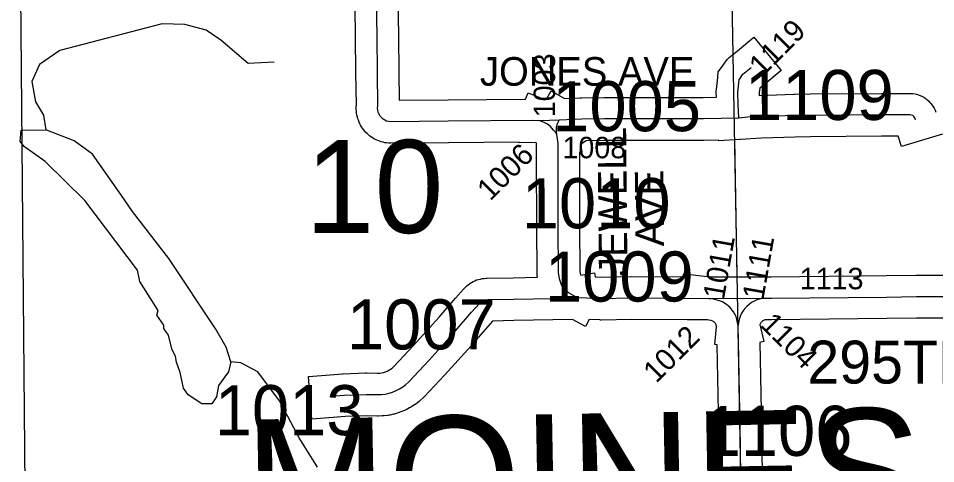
# Model space of a CAD drawing. Extents: x 23.6 to 68.7, y -63 to -29.
# Drawn here: x 41.762 to 43.046, y -53.63 to -53.008 of the extents above; entities that cross this region are included whole.
import ezdxf

# ---------------------------------------------------------------- set-up
doc = ezdxf.new("R2010")
doc.units = 0
for name, color, linetype in [('tdCoHydroRiver', 7, 'Continuous'), ('tdCoSecRdNmbr', 7, 'Continuous'), ('tdCoSecRdTxt', 7, 'Continuous'), ('tdCoSecRteBand', 7, 'Continuous'), ('tdCoSecRteCL', 7, 'Continuous'), ('tdCoSectLine', 7, 'Continuous'), ('tdCoSectLinePart', 7, 'Continuous'), ('tdCoSectNmbr', 7, 'Continuous'), ('tdCoSurfEarth', 7, 'Continuous'), ('tdCoSurfGravel', 7, 'Continuous'), ('tdCoTwpNameTxt', 7, 'Continuous')]:
    doc.layers.add(name, color=color, linetype=linetype)

msp = doc.modelspace()

# ---------------------------------------------------------------- linework, layer by layer
at = {"layer": 'tdCoHydroRiver'}
for points in [[(42.1199, -53.0689), (42.0836, -53.0708), (42.0454, -53.038), (42.0247, -53.024), (41.9947, -53.0164), (41.9631, -53.0152), (41.8198, -53.0528), (41.7916, -53.072), (41.7807, -53.0958), (41.7857, -53.1242), (41.797, -53.143), (41.8003, -53.1635)], [(41.972, -53.4508), (41.9656, -53.4413), (41.9655, -53.4366), (41.9559, -53.4225), (41.9574, -53.4162), (41.9318, -53.3754), (41.9285, -53.3596), (41.8549, -53.2624), (41.7992, -53.2077), (41.7706, -53.1875), (41.7642, -53.1796), (41.7656, -53.1638), (41.8003, -53.1635)], [(42.0591, -53.4878), (42.0526, -53.4674), (42.0382, -53.4422), (41.9725, -53.3434), (41.9214, -53.2776), (41.9054, -53.2541), (41.8654, -53.1976), (41.8399, -53.1789), (41.8003, -53.1635)], [(42.0591, -53.4878), (42.0561, -53.5021), (42.0421, -53.5211), (42.0391, -53.5369), (42.0329, -53.5465), (42.0186, -53.5466), (41.9996, -53.5342), (41.9932, -53.5248), (41.9882, -53.5027), (41.9834, -53.4885), (41.9817, -53.4807), (41.9769, -53.4697), (41.972, -53.4508)], [(42.1805, -53.6351), (42.1549, -53.5943), (42.1275, -53.5424), (42.0972, -53.5017), (42.0734, -53.4893), (42.0591, -53.4878)]]:
    msp.add_lwpolyline(points, dxfattribs=at)
at = {"layer": 'tdCoSecRteBand'}
for points in [[(42.7431, -53.654), (42.7427, -53.6052), (42.7414, -53.5339), (42.74, -53.4641), (42.7367, -53.4638), (42.7392, -53.4388), (42.7385, -53.4357), (42.738, -53.4348), (42.736, -53.4323), (42.7358, -53.4321), (42.7342, -53.4311), (42.7318, -53.4303), (42.7284, -53.4295), (42.7264, -53.4292), (42.6981, -53.4291), (42.62, -53.4286), (42.5778, -53.4295), (42.5769, -53.4295), (42.576, -53.4294), (42.5609, -53.4288), (42.5557, -53.4385), (42.5378, -53.4288), (42.5375, -53.4288), (42.4554, -53.4303), (42.4257, -53.4309), (42.4189, -53.4384), (42.3963, -53.4647), (42.396, -53.465), (42.3957, -53.4654), (42.3589, -53.506), (42.3587, -53.5062), (42.3585, -53.5064), (42.3303, -53.5364), (42.3295, -53.5372), (42.3288, -53.5379), (42.3248, -53.5416), (42.3238, -53.5425), (42.3227, -53.5433), (42.3185, -53.5466), (42.3174, -53.5474), (42.3163, -53.5481), (42.3117, -53.551), (42.3106, -53.5518), (42.3094, -53.5524), (42.3046, -53.5549), (42.3034, -53.5555), (42.3022, -53.556), (42.2972, -53.558), (42.296, -53.5585), (42.2947, -53.5589), (42.2895, -53.5605), (42.2883, -53.5609), (42.287, -53.5612), (42.2817, -53.5623), (42.2804, -53.5626), (42.2791, -53.5628), (42.2737, -53.5634), (42.2724, -53.5636), (42.271, -53.5636), (42.2656, -53.5638), (42.2648, -53.5638), (42.264, -53.5638), (42.2493, -53.5635), (42.2195, -53.5646), (42.2026, -53.5659), (42.1727, -53.5681), (42.1682, -53.5083), (42.1981, -53.506), (42.2156, -53.5047), (42.2161, -53.5047), (42.2167, -53.5047), (42.2479, -53.5035), (42.2488, -53.5035), (42.2497, -53.5035), (42.2645, -53.5038), (42.2678, -53.5037), (42.2704, -53.5034), (42.2731, -53.5028), (42.2757, -53.502), (42.2782, -53.501), (42.2806, -53.4997), (42.2829, -53.4983), (42.2851, -53.4966), (42.2873, -53.4946), (42.3146, -53.4655), (42.351, -53.4254), (42.3736, -53.399), (42.3739, -53.3987), (42.3741, -53.3984), (42.3851, -53.3863), (42.3854, -53.3859), (42.3857, -53.3856), (42.3876, -53.3837), (42.3895, -53.3817), (42.3917, -53.3801), (42.3938, -53.3786), (42.3961, -53.377), (42.3985, -53.3758), (42.4009, -53.3747), (42.4034, -53.3735), (42.4061, -53.3728), (42.4086, -53.3722), (42.4112, -53.3715), (42.414, -53.3713), (42.4166, -53.3711), (42.4175, -53.371), (42.4183, -53.371), (42.4543, -53.3703), (42.4543, -53.3703), (42.4543, -53.3703), (42.4886, -53.3697), (42.4883, -53.3671), (42.488, -53.3652), (42.488, -53.3633), (42.4876, -53.2987), (42.4876, -53.2987), (42.4876, -53.2986), (42.4874, -53.2066), (42.4874, -53.2065), (42.4874, -53.2065), (42.4874, -53.1846), (42.4871, -53.182), (42.4862, -53.181), (42.4629, -53.1818), (42.4629, -53.1808), (42.3639, -53.1816), (42.3639, -53.1816), (42.3639, -53.1816), (42.2834, -53.1822), (42.2816, -53.1822), (42.2799, -53.1821), (42.277, -53.1817), (42.2747, -53.1815), (42.2724, -53.1809), (42.2696, -53.1801), (42.2673, -53.1795), (42.2652, -53.1786), (42.2625, -53.1774), (42.2604, -53.1764), (42.2585, -53.1752), (42.256, -53.1736), (42.254, -53.1723), (42.2523, -53.1708), (42.2501, -53.1688), (42.2484, -53.1673), (42.2469, -53.1655), (42.245, -53.1632), (42.2436, -53.1614), (42.2424, -53.1594), (42.2409, -53.1569), (42.2397, -53.1549), (42.2388, -53.1527), (42.2378, -53.15), (42.2369, -53.1479), (42.2364, -53.1456), (42.2357, -53.1427), (42.2352, -53.1405), (42.2351, -53.1381), (42.2349, -53.1352), (42.2347, -53.1329), (42.2349, -53.1306), (42.235, -53.1291), (42.2344, -53.0832), (42.2344, -53.0831), (42.2344, -53.083), (42.234, -53.0338), (42.2328, -52.9491)], [(42.2928, -52.9481), (42.294, -53.033), (42.294, -53.0331), (42.294, -53.0332), (42.2944, -53.0825), (42.2949, -53.1221), (42.3634, -53.1216), (42.4719, -53.1207), (42.4757, -53.1116), (42.4974, -53.1206), (42.5012, -53.1205), (42.5075, -53.1091), (42.5264, -53.1196), (42.5481, -53.1189), (42.5495, -53.1188), (42.5498, -53.1188), (42.5501, -53.1188), (42.582, -53.1183), (42.5822, -53.1183), (42.5824, -53.1183), (42.6878, -53.1182), (42.6879, -53.1182), (42.688, -53.1182), (42.7206, -53.1183), (42.7391, -53.1179), (42.7389, -53.1113), (42.7388, -53.1091), (42.739, -53.1069), (42.7409, -53.0902), (42.7417, -53.0825), (42.7462, -53.0762), (42.7517, -53.0684), (42.754, -53.0651), (42.7571, -53.0625), (42.7684, -53.0532), (42.7916, -53.0341), (42.8297, -53.0804), (42.8066, -53.0995), (42.7996, -53.1053), (42.7989, -53.1112), (42.7991, -53.1154), (42.8473, -53.1136), (42.8478, -53.1136), (42.8482, -53.1136), (42.8704, -53.1134), (42.9698, -53.1126), (42.97, -53.1126), (42.9701, -53.1126), (43.0041, -53.1126), (43.0105, -53.1126), (43.014, -53.1126), (43.0173, -53.1133), (43.019, -53.1137), (43.0221, -53.1145), (43.025, -53.1158), (43.0266, -53.1166), (43.0295, -53.1179), (43.032, -53.1198), (43.0334, -53.1209), (43.0359, -53.1228), (43.038, -53.1251), (43.0392, -53.1265), (43.0413, -53.1289), (43.0428, -53.1316), (43.0437, -53.1332), (43.0452, -53.136), (43.0461, -53.139)], [(43.0554, -53.1694), (42.998, -53.1869), (42.9936, -53.1726), (42.9702, -53.1726), (42.8709, -53.1734), (42.8709, -53.1734), (42.8708, -53.1734), (42.8491, -53.1736), (42.8022, -53.1753), (42.8022, -53.1754), (42.7728, -53.1771), (42.7723, -53.1771), (42.7718, -53.1771), (42.7423, -53.1788), (42.7422, -53.1778), (42.7216, -53.1783), (42.7211, -53.1783), (42.7207, -53.1783), (42.6878, -53.1782), (42.5827, -53.1783), (42.5569, -53.1787), (42.5488, -53.1842), (42.5506, -53.1943), (42.5474, -53.1949), (42.5474, -53.2065), (42.5476, -53.2984), (42.548, -53.361), (42.5485, -53.3646), (42.5492, -53.3665), (42.5493, -53.3666), (42.5685, -53.3636), (42.5694, -53.3691), (42.5775, -53.3694)], [(42.5775, -53.3694), (42.6192, -53.3686), (42.6195, -53.3686), (42.6199, -53.3686), (42.7017, -53.3691), (42.7021, -53.3658), (42.7302, -53.3692), (42.7318, -53.3693), (42.8083, -53.3691), (42.8158, -53.3691), (42.9767, -53.3673), (43.0186, -53.3668), (43.0188, -53.3668), (43.019, -53.3668), (43.023, -53.3668), (43.1418, -53.3668)], [(43.1417, -53.4268), (43.023, -53.4268), (43.0192, -53.4268), (42.9774, -53.4273), (42.9774, -53.4273), (42.9774, -53.4273), (42.8163, -53.4291), (42.8162, -53.4291), (42.8161, -53.4291), (42.8096, -53.4291), (42.808, -53.4292), (42.807, -53.4294), (42.806, -53.4297), (42.805, -53.4301), (42.8041, -53.4306), (42.8033, -53.4312), (42.8025, -53.4319), (42.8018, -53.4327), (42.8012, -53.4335), (42.8006, -53.4344), (42.8002, -53.4354), (42.8, -53.4358), (42.8054, -53.4596), (42.7999, -53.4609), (42.8014, -53.5327), (42.8014, -53.5328), (42.8014, -53.5328), (42.8027, -53.6043), (42.8027, -53.6045), (42.8027, -53.6046), (42.8031, -53.6536)]]:
    msp.add_lwpolyline(points, dxfattribs=at)
at = {"layer": 'tdCoSecRteCL'}
msp.add_line((42.5191, -53.1499), (42.4919, -53.1508), dxfattribs=at)
for points in [[(42.4919, -53.1508), (42.4818, -53.1506), (42.3637, -53.1516), (42.2831, -53.1522), (42.2802, -53.1519), (42.2774, -53.1512), (42.2747, -53.15), (42.2723, -53.1484), (42.2701, -53.1464), (42.2682, -53.1442), (42.2667, -53.1417), (42.2656, -53.1389), (42.265, -53.1361), (42.2648, -53.1332), (42.265, -53.1302), (42.2644, -53.0828), (42.264, -53.0335), (42.2628, -52.9486)], [(42.7706, -53.1471), (42.7695, -53.128), (42.7688, -53.1102), (42.7707, -53.0935), (42.7762, -53.0857), (42.7875, -53.0763)], [(42.5158, -53.1701), (42.5137, -53.167), (42.5112, -53.1642), (42.5067, -53.1588), (42.5026, -53.1557), (42.4979, -53.1533), (42.4919, -53.1508)], [(42.5158, -53.1701), (42.5151, -53.1667), (42.515, -53.1631), (42.5153, -53.1596), (42.5161, -53.1562), (42.5174, -53.1529), (42.5191, -53.1499)], [(42.7706, -53.1471), (42.7209, -53.1483), (42.6878, -53.1482), (42.5824, -53.1483), (42.5505, -53.1488), (42.5401, -53.1492), (42.5191, -53.1499)], [(43.0179, -53.1495), (43.0174, -53.1478), (43.0165, -53.1462), (43.0154, -53.1448), (43.0139, -53.1437), (43.0123, -53.143), (43.0105, -53.1426), (43.0041, -53.1426), (42.9701, -53.1426), (42.8706, -53.1434), (42.8484, -53.1436), (42.7828, -53.146), (42.7706, -53.1471)], [(42.5435, -53.3978), (42.5328, -53.3921), (42.5275, -53.3882), (42.5223, -53.3801), (42.5193, -53.3721), (42.518, -53.3631), (42.5176, -53.2986), (42.5174, -53.2065), (42.5174, -53.1826), (42.5158, -53.1701)], [(42.2004, -53.536), (42.2178, -53.5346), (42.2491, -53.5335), (42.2647, -53.5338), (42.2701, -53.5336), (42.2754, -53.533), (42.2807, -53.5319), (42.2858, -53.5303), (42.2908, -53.5282), (42.2956, -53.5257), (42.3002, -53.5228), (42.3044, -53.5196), (42.3084, -53.5159), (42.3367, -53.4858), (42.3735, -53.4452), (42.3964, -53.4186), (42.4074, -53.4064), (42.4092, -53.4045), (42.4113, -53.403), (42.4137, -53.4018), (42.4163, -53.4012), (42.4189, -53.401), (42.4549, -53.4003), (42.5369, -53.3988), (42.5435, -53.3978)], [(42.5435, -53.3978), (42.5571, -53.3986), (42.5772, -53.3995), (42.6197, -53.3986), (42.7283, -53.3992)], [(42.7283, -53.3992), (42.7317, -53.3993), (42.8083, -53.3991)], [(42.7695, -53.437), (42.7667, -53.4246), (42.7628, -53.4178), (42.7578, -53.4115), (42.7538, -53.4081), (42.7474, -53.404), (42.7403, -53.4015), (42.7337, -53.3999), (42.7283, -53.3992)], [(42.8083, -53.3991), (42.8041, -53.3994), (42.7999, -53.4002), (42.7958, -53.4014), (42.7919, -53.4031), (42.7882, -53.4051), (42.7847, -53.4076), (42.7815, -53.4104), (42.7786, -53.4135), (42.7761, -53.417), (42.7739, -53.4206), (42.7722, -53.4245), (42.7709, -53.4286), (42.77, -53.4328), (42.7695, -53.437)], [(42.8083, -53.3991), (42.816, -53.3991), (42.9771, -53.3973), (43.019, -53.3968), (43.023, -53.3968), (43.1418, -53.3968), (43.2281, -53.3973), (43.334, -53.3968)], [(42.7731, -53.6538), (42.7727, -53.6048), (42.7714, -53.5333), (42.7699, -53.4597), (42.7695, -53.437)]]:
    msp.add_lwpolyline(points, dxfattribs=at)
at = {"layer": 'tdCoSectLine'}
for points in [[(42.7547, -52.6489), (42.7727, -53.6467)], [(41.7618, -52.6544), (41.771, -53.6628)]]:
    msp.add_lwpolyline(points, dxfattribs=at)
at = {"layer": 'tdCoSectLinePart'}
for points in [[(42.7547, -52.6489), (42.7621, -53.0583)], [(41.7618, -52.6544), (41.771, -53.6628)], [(42.7642, -53.1767), (42.7677, -53.3691)]]:
    msp.add_lwpolyline(points, dxfattribs=at)
at = {"layer": 'tdCoSurfEarth'}
msp.add_lwpolyline([(42.2004, -53.536), (42.2178, -53.5346), (42.2491, -53.5335), (42.2647, -53.5338), (42.2701, -53.5336), (42.2754, -53.533), (42.2807, -53.5319), (42.2858, -53.5303), (42.2908, -53.5282), (42.2956, -53.5257), (42.3002, -53.5228), (42.3044, -53.5196), (42.3084, -53.5159), (42.3367, -53.4858), (42.3735, -53.4452), (42.3964, -53.4186), (42.4074, -53.4064), (42.4092, -53.4045), (42.4113, -53.403), (42.4137, -53.4018), (42.4163, -53.4012), (42.4189, -53.401), (42.4549, -53.4003), (42.5369, -53.3988), (42.5435, -53.3978)], dxfattribs=at)
at = {"layer": 'tdCoSurfGravel'}
for points in [[(42.4919, -53.1508), (42.4818, -53.1506), (42.3637, -53.1516), (42.2831, -53.1522), (42.2802, -53.1519), (42.2774, -53.1512), (42.2747, -53.15), (42.2723, -53.1484), (42.2701, -53.1464), (42.2682, -53.1442), (42.2667, -53.1417), (42.2656, -53.1389), (42.265, -53.1361), (42.2648, -53.1332), (42.265, -53.1302), (42.2644, -53.0828), (42.264, -53.0335), (42.2628, -52.9486)], [(42.7706, -53.1471), (42.7695, -53.128), (42.7688, -53.1102), (42.7707, -53.0935), (42.7762, -53.0857), (42.7875, -53.0763)], [(43.0179, -53.1495), (43.0174, -53.1478), (43.0165, -53.1462), (43.0154, -53.1448), (43.0139, -53.1437), (43.0123, -53.143), (43.0105, -53.1426), (43.0041, -53.1426), (42.9701, -53.1426), (42.8706, -53.1434), (42.8484, -53.1436), (42.7828, -53.146), (42.7706, -53.1471), (42.7209, -53.1483), (42.6878, -53.1482), (42.5824, -53.1483), (42.5505, -53.1488), (42.5401, -53.1492), (42.5191, -53.1499), (42.4919, -53.1508)], [(42.5158, -53.1701), (42.5137, -53.167), (42.5112, -53.1642), (42.5067, -53.1588), (42.5026, -53.1557), (42.4979, -53.1533), (42.4919, -53.1508)], [(42.5435, -53.3978), (42.5328, -53.3921), (42.5275, -53.3882), (42.5223, -53.3801), (42.5193, -53.3721), (42.518, -53.3631), (42.5176, -53.2986), (42.5174, -53.2065), (42.5174, -53.1826), (42.5158, -53.1701), (42.5151, -53.1667), (42.515, -53.1631), (42.5153, -53.1596), (42.5161, -53.1562), (42.5174, -53.1529), (42.5191, -53.1499)], [(42.5435, -53.3978), (42.5571, -53.3986), (42.5772, -53.3995), (42.6197, -53.3986), (42.7283, -53.3992), (42.7317, -53.3993), (42.8083, -53.3991)], [(42.7731, -53.6538), (42.7727, -53.6048), (42.7714, -53.5333), (42.7699, -53.4597), (42.7695, -53.437), (42.7667, -53.4246), (42.7628, -53.4178), (42.7578, -53.4115), (42.7538, -53.4081), (42.7474, -53.404), (42.7403, -53.4015), (42.7337, -53.3999), (42.7283, -53.3992)], [(42.8083, -53.3991), (42.8041, -53.3994), (42.7999, -53.4002), (42.7958, -53.4014), (42.7919, -53.4031), (42.7882, -53.4051), (42.7847, -53.4076), (42.7815, -53.4104), (42.7786, -53.4135), (42.7761, -53.417), (42.7739, -53.4206), (42.7722, -53.4245), (42.7709, -53.4286), (42.77, -53.4328), (42.7695, -53.437)], [(42.8083, -53.3991), (42.816, -53.3991), (42.9771, -53.3973), (43.019, -53.3968), (43.023, -53.3968)], [(43.023, -53.3968), (43.1418, -53.3968)]]:
    msp.add_lwpolyline(points, dxfattribs=at)

# ---------------------------------------------------------------- texts
at = {"layer": 'tdCoSecRdNmbr'}
for s, height, rotation, p in [('1119', 0.03, 45.0323, (42.803, -53.0907)), ('1003', 0.03, 90.0318, (42.5132, -53.146)), ('1109', 0.07, 0.0334, (42.7791, -53.1498)), ('1005', 0.07, 0.0332, (42.5092, -53.1655)), ('1008', 0.03, 0.0332, (42.5235, -53.2033)), ('1006', 0.03, 45.0323, (42.4223, -53.2642)), ('1010', 0.07, 0.0332, (42.4666, -53.3012)), ('1011', 0.03, 80.032, (42.7496, -53.4018)), ('1111', 0.03, 80.0321, (42.8047, -53.4023)), ('1009', 0.07, 0.0332, (42.4991, -53.4037)), ('1113', 0.03, 0.0334, (42.8557, -53.3865)), ('1007', 0.07, 0.033, (42.2218, -53.4706)), ('1104', 0.03, 315.0328, (42.799, -53.4373)), ('1012', 0.03, 45.0325, (42.6548, -53.5189)), ('1013', 0.07, 0.0328, (42.0368, -53.5906)), ('1106', 0.07, 0.0333, (42.7212, -53.6195))]:
    msp.add_text(s, height=height, rotation=rotation, dxfattribs=at).set_placement(p)
at = {"layer": 'tdCoSecRdTxt'}
for s, rotation, p in [('JONES AVE', 360, (42.408, -53.1018)), ('JEWELL', 90.5464, (42.6146, -53.3678)), ('AVE', 90.5464, (42.6658, -53.3264))]:
    msp.add_text(s, height=0.04, rotation=rotation, dxfattribs=at).set_placement(p)
msp.add_text('295TH ST', height=0.06, dxfattribs=at).set_placement((42.8663, -53.5183))
at = {"layer": 'tdCoSectNmbr'}
msp.add_text('10', height=0.13, rotation=0.033, dxfattribs=at).set_placement((42.1636, -53.3078))
at = {"layer": 'tdCoTwpNameTxt'}
msp.add_text('MOINES', height=0.18, rotation=1.0329, dxfattribs=at).set_placement((42.0798, -53.7489))

doc.saveas('drawing.dxf')
